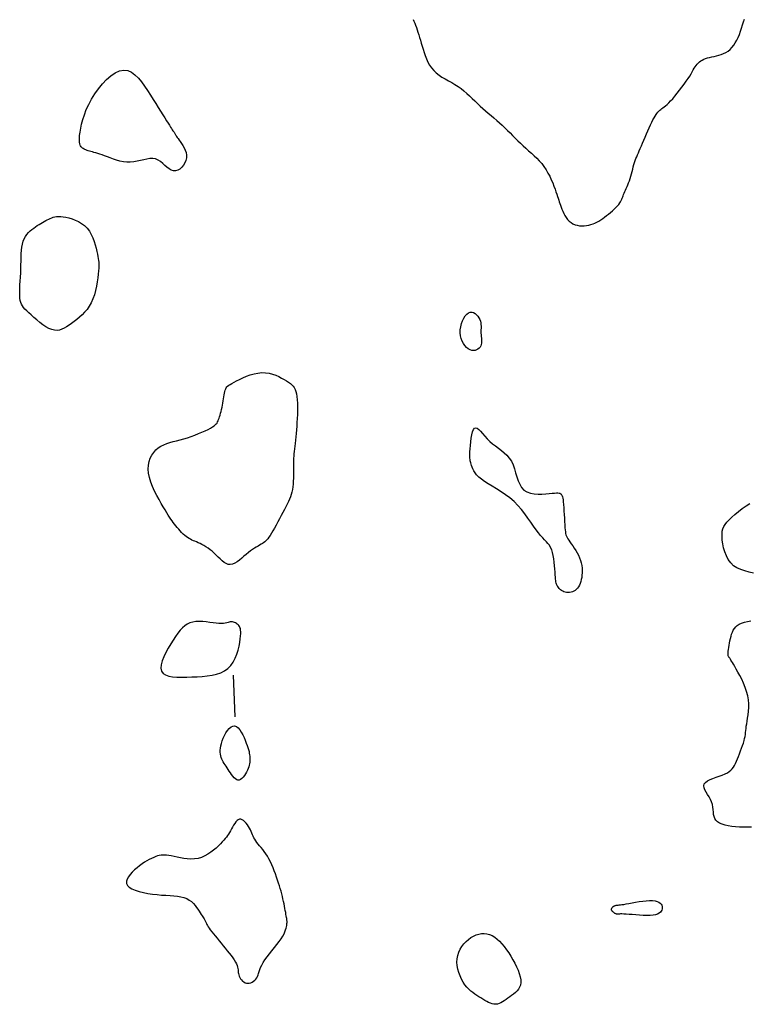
# Model space of a CAD drawing. Header units: millimetres. Extents: x 32690613 to 32693367, y 5343692 to 5344708.
# Tile 963 of 1009: x 32693165 to 32693183, y 5344616 to 5344639. Entities that reach past the tile are written whole.
import ezdxf

# ---------------------------------------------------------------- set-up
doc = ezdxf.new("R2010")
doc.units = ezdxf.units.MM
doc.header["$LTSCALE"] = 20
doc.layers.add('02-DGM_HL_491.00', color=62, linetype='Continuous')

msp = doc.modelspace()

# ---------------------------------------------------------------- linework, layer by layer
at = {"layer": '02-DGM_HL_491.00', "elevation": 491, "flags": 128}
for points in [[(32693174.626, 5344639.312), (32693174.646, 5344639.267), (32693174.666, 5344639.22), (32693174.687, 5344639.17), (32693174.707, 5344639.117), (32693174.726, 5344639.062), (32693174.746, 5344639.004), (32693174.765, 5344638.943), (32693174.785, 5344638.879), (32693174.805, 5344638.812), (32693174.825, 5344638.743), (32693174.847, 5344638.67), (32693174.869, 5344638.594), (32693174.893, 5344638.517), (32693174.92, 5344638.439), (32693174.95, 5344638.361), (32693174.984, 5344638.285), (32693175.024, 5344638.212), (32693175.071, 5344638.144), (32693175.124, 5344638.08), (32693175.185, 5344638.023), (32693175.252, 5344637.971), (32693175.324, 5344637.923), (32693175.4, 5344637.878), (32693175.478, 5344637.833), (32693175.557, 5344637.789), (32693175.635, 5344637.744), (32693175.711, 5344637.695), (32693175.783, 5344637.644), (32693175.853, 5344637.588), (32693175.92, 5344637.531), (32693175.985, 5344637.471), (32693176.049, 5344637.41), (32693176.112, 5344637.348), (32693176.176, 5344637.287), (32693176.24, 5344637.226), (32693176.306, 5344637.167), (32693176.372, 5344637.109), (32693176.44, 5344637.051), (32693176.507, 5344636.994), (32693176.575, 5344636.937), (32693176.642, 5344636.879), (32693176.708, 5344636.821), (32693176.774, 5344636.762), (32693176.838, 5344636.701), (32693176.901, 5344636.639), (32693176.964, 5344636.577), (32693177.026, 5344636.514), (32693177.089, 5344636.451), (32693177.151, 5344636.389), (32693177.214, 5344636.327), (32693177.279, 5344636.266), (32693177.344, 5344636.207), (32693177.41, 5344636.148), (32693177.476, 5344636.089), (32693177.541, 5344636.029), (32693177.605, 5344635.968), (32693177.666, 5344635.904), (32693177.725, 5344635.837), (32693177.78, 5344635.766), (32693177.83, 5344635.691), (32693177.876, 5344635.612), (32693177.918, 5344635.532), (32693177.956, 5344635.451), (32693177.99, 5344635.372), (32693178.02, 5344635.296), (32693178.046, 5344635.225), (32693178.069, 5344635.16), (32693178.089, 5344635.102), (32693178.106, 5344635.05), (32693178.121, 5344635.003), (32693178.135, 5344634.959), (32693178.148, 5344634.917), (32693178.161, 5344634.876), (32693178.176, 5344634.834), (32693178.192, 5344634.789), (32693178.211, 5344634.741), (32693178.232, 5344634.691), (32693178.257, 5344634.64), (32693178.285, 5344634.589), (32693178.316, 5344634.54), (32693178.35, 5344634.494), (32693178.389, 5344634.452), (32693178.432, 5344634.417), (32693178.479, 5344634.389), (32693178.53, 5344634.367), (32693178.583, 5344634.352), (32693178.638, 5344634.343), (32693178.694, 5344634.339), (32693178.75, 5344634.341), (32693178.806, 5344634.346), (32693178.86, 5344634.356), (32693178.911, 5344634.369), (32693178.961, 5344634.386), (32693179.009, 5344634.405), (32693179.055, 5344634.428), (32693179.102, 5344634.454), (32693179.148, 5344634.483), (32693179.194, 5344634.514), (32693179.24, 5344634.549), (32693179.288, 5344634.585), (32693179.336, 5344634.624), (32693179.383, 5344634.664), (32693179.429, 5344634.704), (32693179.472, 5344634.744), (32693179.512, 5344634.784), (32693179.548, 5344634.821), (32693179.579, 5344634.857), (32693179.604, 5344634.89), (32693179.624, 5344634.921), (32693179.64, 5344634.95), (32693179.654, 5344634.978), (32693179.665, 5344635.006), (32693179.676, 5344635.035), (32693179.686, 5344635.064), (32693179.698, 5344635.095), (32693179.712, 5344635.127), (32693179.727, 5344635.163), (32693179.744, 5344635.2), (32693179.762, 5344635.24), (32693179.78, 5344635.283), (32693179.799, 5344635.328), (32693179.817, 5344635.375), (32693179.836, 5344635.426), (32693179.853, 5344635.479), (32693179.869, 5344635.534), (32693179.885, 5344635.591), (32693179.901, 5344635.648), (32693179.917, 5344635.704), (32693179.932, 5344635.76), (32693179.947, 5344635.814), (32693179.963, 5344635.865), (32693179.979, 5344635.913), (32693179.996, 5344635.96), (32693180.014, 5344636.005), (32693180.033, 5344636.051), (32693180.053, 5344636.099), (32693180.076, 5344636.149), (32693180.1, 5344636.204), (32693180.126, 5344636.265), (32693180.155, 5344636.331), (32693180.186, 5344636.403), (32693180.218, 5344636.478), (32693180.251, 5344636.554), (32693180.284, 5344636.63), (32693180.316, 5344636.703), (32693180.348, 5344636.772), (32693180.377, 5344636.835), (32693180.405, 5344636.891), (32693180.431, 5344636.939), (32693180.455, 5344636.981), (32693180.479, 5344637.018), (32693180.501, 5344637.049), (32693180.524, 5344637.077), (32693180.546, 5344637.101), (32693180.569, 5344637.123), (32693180.593, 5344637.142), (32693180.618, 5344637.162), (32693180.645, 5344637.182), (32693180.675, 5344637.204), (32693180.707, 5344637.231), (32693180.744, 5344637.262), (32693180.784, 5344637.301), (32693180.83, 5344637.347), (32693180.88, 5344637.402), (32693180.934, 5344637.465), (32693180.99, 5344637.533), (32693181.047, 5344637.605), (32693181.103, 5344637.678), (32693181.157, 5344637.751), (32693181.207, 5344637.822), (32693181.252, 5344637.888), (32693181.29, 5344637.948), (32693181.323, 5344638.002), (32693181.351, 5344638.051), (32693181.376, 5344638.095), (32693181.399, 5344638.134), (32693181.421, 5344638.17), (32693181.444, 5344638.203), (32693181.468, 5344638.233), (32693181.494, 5344638.261), (32693181.524, 5344638.286), (32693181.556, 5344638.31), (32693181.592, 5344638.331), (32693181.631, 5344638.351), (32693181.673, 5344638.368), (32693181.718, 5344638.384), (32693181.767, 5344638.398), (32693181.82, 5344638.41), (32693181.875, 5344638.422), (32693181.933, 5344638.435), (32693181.991, 5344638.449), (32693182.049, 5344638.466), (32693182.106, 5344638.488), (32693182.161, 5344638.514), (32693182.213, 5344638.547), (32693182.262, 5344638.588), (32693182.308, 5344638.635), (32693182.349, 5344638.689), (32693182.388, 5344638.748), (32693182.424, 5344638.812), (32693182.457, 5344638.88), (32693182.487, 5344638.952), (32693182.515, 5344639.026), (32693182.541, 5344639.103), (32693182.565, 5344639.178), (32693182.588, 5344639.25), (32693182.61, 5344639.315)], [(32693182.827, 5344625.973), (32693182.721, 5344626.001), (32693182.617, 5344626.029), (32693182.519, 5344626.061), (32693182.428, 5344626.101), (32693182.346, 5344626.153), (32693182.277, 5344626.22), (32693182.22, 5344626.3), (32693182.173, 5344626.389), (32693182.135, 5344626.484), (32693182.107, 5344626.581), (32693182.088, 5344626.677), (32693182.075, 5344626.768), (32693182.069, 5344626.851), (32693182.069, 5344626.924), (32693182.075, 5344626.988), (32693182.089, 5344627.045), (32693182.111, 5344627.098), (32693182.143, 5344627.149), (32693182.184, 5344627.202), (32693182.237, 5344627.257), (32693182.301, 5344627.319), (32693182.377, 5344627.388), (32693182.463, 5344627.46), (32693182.554, 5344627.532), (32693182.648, 5344627.598), (32693182.741, 5344627.655)], [(32693182.782, 5344619.853), (32693182.684, 5344619.851), (32693182.585, 5344619.852), (32693182.487, 5344619.854), (32693182.393, 5344619.86), (32693182.303, 5344619.87), (32693182.218, 5344619.884), (32693182.14, 5344619.902), (32693182.07, 5344619.924), (32693182.009, 5344619.951), (32693181.958, 5344619.983), (32693181.919, 5344620.021), (32693181.892, 5344620.064), (32693181.875, 5344620.112), (32693181.865, 5344620.164), (32693181.859, 5344620.22), (32693181.854, 5344620.278), (32693181.848, 5344620.338), (32693181.837, 5344620.4), (32693181.818, 5344620.462), (32693181.79, 5344620.523), (32693181.756, 5344620.583), (32693181.72, 5344620.642), (32693181.684, 5344620.699), (32693181.655, 5344620.753), (32693181.635, 5344620.805), (32693181.628, 5344620.852), (32693181.638, 5344620.895), (32693181.669, 5344620.934), (32693181.717, 5344620.969), (32693181.779, 5344621), (32693181.849, 5344621.03), (32693181.925, 5344621.057), (32693182.001, 5344621.083), (32693182.075, 5344621.11), (32693182.141, 5344621.137), (32693182.197, 5344621.165), (32693182.244, 5344621.195), (32693182.283, 5344621.227), (32693182.315, 5344621.263), (32693182.342, 5344621.301), (32693182.367, 5344621.344), (32693182.39, 5344621.391), (32693182.413, 5344621.443), (32693182.438, 5344621.5), (32693182.464, 5344621.561), (32693182.49, 5344621.625), (32693182.515, 5344621.69), (32693182.54, 5344621.755), (32693182.563, 5344621.82), (32693182.583, 5344621.881), (32693182.6, 5344621.939), (32693182.613, 5344621.991), (32693182.622, 5344622.041), (32693182.63, 5344622.087), (32693182.636, 5344622.134), (32693182.641, 5344622.181), (32693182.647, 5344622.231), (32693182.653, 5344622.285), (32693182.662, 5344622.344), (32693182.672, 5344622.411), (32693182.684, 5344622.484), (32693182.696, 5344622.563), (32693182.705, 5344622.647), (32693182.71, 5344622.735), (32693182.71, 5344622.828), (32693182.703, 5344622.924), (32693182.687, 5344623.022), (32693182.661, 5344623.122), (32693182.627, 5344623.222), (32693182.587, 5344623.321), (32693182.543, 5344623.416), (32693182.497, 5344623.506), (32693182.452, 5344623.59), (32693182.41, 5344623.664), (32693182.373, 5344623.728), (32693182.342, 5344623.781), (32693182.317, 5344623.823), (32693182.298, 5344623.856), (32693182.283, 5344623.881), (32693182.272, 5344623.899), (32693182.263, 5344623.913), (32693182.255, 5344623.923), (32693182.249, 5344623.931), (32693182.242, 5344623.939), (32693182.236, 5344623.946), (32693182.229, 5344623.956), (32693182.224, 5344623.967), (32693182.22, 5344623.982), (32693182.217, 5344624.001), (32693182.215, 5344624.025), (32693182.215, 5344624.056), (32693182.218, 5344624.093), (32693182.222, 5344624.137), (32693182.229, 5344624.185), (32693182.237, 5344624.237), (32693182.247, 5344624.291), (32693182.258, 5344624.346), (32693182.271, 5344624.401), (32693182.285, 5344624.455), (32693182.3, 5344624.506), (32693182.318, 5344624.555), (32693182.339, 5344624.6), (32693182.365, 5344624.642), (32693182.397, 5344624.681), (32693182.436, 5344624.715), (32693182.483, 5344624.745), (32693182.539, 5344624.771), (32693182.606, 5344624.792), (32693182.681, 5344624.809), (32693182.763, 5344624.823)], [(32693170.34, 5344622.515), (32693170.301, 5344623.514)]]:
    msp.add_lwpolyline(points, dxfattribs=at)
for points in [[(32693169.171, 5344635.98), (32693169.158, 5344635.917), (32693169.134, 5344635.856), (32693169.1, 5344635.799), (32693169.058, 5344635.749), (32693169.011, 5344635.708), (32693168.96, 5344635.678), (32693168.907, 5344635.662), (32693168.854, 5344635.661), (32693168.802, 5344635.678), (32693168.752, 5344635.709), (32693168.701, 5344635.75), (32693168.651, 5344635.796), (32693168.598, 5344635.843), (32693168.544, 5344635.888), (32693168.487, 5344635.925), (32693168.426, 5344635.951), (32693168.36, 5344635.962), (32693168.291, 5344635.96), (32693168.217, 5344635.949), (32693168.141, 5344635.932), (32693168.063, 5344635.913), (32693167.982, 5344635.894), (32693167.9, 5344635.879), (32693167.817, 5344635.871), (32693167.734, 5344635.873), (32693167.651, 5344635.883), (32693167.569, 5344635.9), (32693167.488, 5344635.923), (32693167.411, 5344635.948), (32693167.336, 5344635.975), (32693167.265, 5344636.003), (32693167.199, 5344636.028), (32693167.139, 5344636.05), (32693167.083, 5344636.068), (32693167.032, 5344636.084), (32693166.985, 5344636.097), (32693166.942, 5344636.109), (32693166.903, 5344636.12), (32693166.867, 5344636.129), (32693166.834, 5344636.139), (32693166.803, 5344636.148), (32693166.775, 5344636.157), (32693166.75, 5344636.167), (32693166.726, 5344636.178), (32693166.705, 5344636.189), (32693166.685, 5344636.201), (32693166.666, 5344636.214), (32693166.649, 5344636.229), (32693166.634, 5344636.245), (32693166.62, 5344636.263), (32693166.608, 5344636.286), (32693166.599, 5344636.315), (32693166.593, 5344636.351), (32693166.59, 5344636.396), (32693166.591, 5344636.452), (32693166.596, 5344636.518), (32693166.606, 5344636.598), (32693166.622, 5344636.689), (32693166.644, 5344636.791), (32693166.674, 5344636.9), (32693166.711, 5344637.017), (32693166.758, 5344637.138), (32693166.815, 5344637.264), (32693166.882, 5344637.391), (32693166.961, 5344637.519), (32693167.049, 5344637.643), (32693167.145, 5344637.759), (32693167.246, 5344637.864), (32693167.35, 5344637.954), (32693167.455, 5344638.024), (32693167.558, 5344638.07), (32693167.659, 5344638.089), (32693167.754, 5344638.078), (32693167.845, 5344638.039), (32693167.93, 5344637.979), (32693168.012, 5344637.899), (32693168.089, 5344637.806), (32693168.163, 5344637.704), (32693168.234, 5344637.597), (32693168.302, 5344637.489), (32693168.367, 5344637.384), (32693168.43, 5344637.283), (32693168.49, 5344637.188), (32693168.546, 5344637.099), (32693168.598, 5344637.016), (32693168.645, 5344636.94), (32693168.688, 5344636.872), (32693168.726, 5344636.813), (32693168.759, 5344636.762), (32693168.786, 5344636.72), (32693168.81, 5344636.685), (32693168.829, 5344636.655), (32693168.845, 5344636.631), (32693168.859, 5344636.611), (32693168.871, 5344636.593), (32693168.881, 5344636.577), (32693168.89, 5344636.562), (32693168.899, 5344636.547), (32693168.909, 5344636.531), (32693168.92, 5344636.513), (32693168.933, 5344636.492), (32693168.949, 5344636.468), (32693168.968, 5344636.44), (32693168.992, 5344636.406), (32693169.021, 5344636.367), (32693169.052, 5344636.322), (32693169.084, 5344636.273), (32693169.115, 5344636.219), (32693169.141, 5344636.163), (32693169.16, 5344636.103), (32693169.171, 5344636.042)], [(32693165.157, 5344632.598), (32693165.154, 5344632.665), (32693165.153, 5344632.742), (32693165.156, 5344632.826), (32693165.16, 5344632.915), (32693165.166, 5344633.01), (32693165.171, 5344633.106), (32693165.177, 5344633.204), (32693165.181, 5344633.302), (32693165.184, 5344633.398), (32693165.186, 5344633.491), (32693165.189, 5344633.582), (32693165.192, 5344633.668), (32693165.198, 5344633.751), (32693165.207, 5344633.829), (32693165.22, 5344633.901), (32693165.239, 5344633.967), (32693165.263, 5344634.028), (32693165.293, 5344634.082), (32693165.327, 5344634.131), (32693165.365, 5344634.175), (32693165.405, 5344634.216), (32693165.448, 5344634.252), (32693165.491, 5344634.286), (32693165.535, 5344634.317), (32693165.578, 5344634.346), (32693165.62, 5344634.373), (32693165.662, 5344634.398), (32693165.703, 5344634.422), (32693165.742, 5344634.444), (32693165.781, 5344634.465), (32693165.819, 5344634.484), (32693165.855, 5344634.502), (32693165.891, 5344634.518), (32693165.926, 5344634.533), (32693165.962, 5344634.545), (32693166.001, 5344634.554), (32693166.043, 5344634.561), (32693166.089, 5344634.564), (32693166.141, 5344634.563), (32693166.2, 5344634.557), (32693166.267, 5344634.546), (32693166.339, 5344634.53), (32693166.415, 5344634.508), (32693166.493, 5344634.479), (32693166.57, 5344634.443), (32693166.645, 5344634.399), (32693166.714, 5344634.346), (32693166.777, 5344634.284), (32693166.831, 5344634.212), (32693166.877, 5344634.134), (32693166.915, 5344634.05), (32693166.947, 5344633.965), (32693166.973, 5344633.88), (32693166.995, 5344633.799), (32693167.012, 5344633.723), (32693167.026, 5344633.656), (32693167.038, 5344633.599), (32693167.047, 5344633.55), (32693167.054, 5344633.506), (32693167.059, 5344633.464), (32693167.061, 5344633.42), (32693167.061, 5344633.373), (32693167.059, 5344633.318), (32693167.054, 5344633.252), (32693167.046, 5344633.174), (32693167.036, 5344633.085), (32693167.022, 5344632.989), (32693167.003, 5344632.887), (32693166.98, 5344632.784), (32693166.952, 5344632.68), (32693166.917, 5344632.581), (32693166.876, 5344632.487), (32693166.828, 5344632.402), (32693166.775, 5344632.326), (32693166.716, 5344632.257), (32693166.655, 5344632.194), (32693166.591, 5344632.137), (32693166.527, 5344632.084), (32693166.463, 5344632.036), (32693166.401, 5344631.991), (32693166.341, 5344631.948), (32693166.284, 5344631.909), (32693166.228, 5344631.875), (32693166.171, 5344631.848), (32693166.114, 5344631.83), (32693166.056, 5344631.821), (32693165.994, 5344631.823), (32693165.929, 5344631.839), (32693165.859, 5344631.868), (32693165.786, 5344631.909), (32693165.712, 5344631.958), (32693165.638, 5344632.014), (32693165.565, 5344632.074), (32693165.496, 5344632.134), (32693165.431, 5344632.192), (32693165.373, 5344632.245), (32693165.323, 5344632.292), (32693165.281, 5344632.333), (32693165.245, 5344632.372), (32693165.217, 5344632.409), (32693165.194, 5344632.449), (32693165.177, 5344632.492), (32693165.165, 5344632.541)], [(32693176.235, 5344632.086), (32693176.249, 5344632.045), (32693176.258, 5344632.003), (32693176.263, 5344631.962), (32693176.264, 5344631.92), (32693176.264, 5344631.878), (32693176.263, 5344631.837), (32693176.262, 5344631.795), (32693176.262, 5344631.753), (32693176.265, 5344631.712), (32693176.269, 5344631.671), (32693176.273, 5344631.63), (32693176.277, 5344631.591), (32693176.279, 5344631.552), (32693176.277, 5344631.515), (32693176.271, 5344631.48), (32693176.26, 5344631.447), (32693176.243, 5344631.417), (32693176.219, 5344631.39), (32693176.191, 5344631.367), (32693176.158, 5344631.35), (32693176.122, 5344631.339), (32693176.083, 5344631.335), (32693176.042, 5344631.34), (32693176, 5344631.354), (32693175.957, 5344631.378), (32693175.916, 5344631.412), (32693175.877, 5344631.454), (32693175.841, 5344631.504), (32693175.81, 5344631.561), (32693175.786, 5344631.623), (32693175.769, 5344631.69), (32693175.761, 5344631.761), (32693175.763, 5344631.835), (32693175.775, 5344631.91), (32693175.794, 5344631.983), (32693175.82, 5344632.052), (32693175.851, 5344632.115), (32693175.886, 5344632.169), (32693175.925, 5344632.212), (32693175.965, 5344632.242), (32693176.006, 5344632.257), (32693176.047, 5344632.258), (32693176.086, 5344632.248), (32693176.124, 5344632.227), (32693176.158, 5344632.199), (32693176.189, 5344632.165), (32693176.215, 5344632.126)], [(32693170.105, 5344630.384), (32693170.115, 5344630.413), (32693170.127, 5344630.438), (32693170.142, 5344630.46), (32693170.162, 5344630.48), (32693170.188, 5344630.5), (32693170.221, 5344630.521), (32693170.263, 5344630.545), (32693170.315, 5344630.573), (32693170.377, 5344630.606), (32693170.449, 5344630.642), (32693170.529, 5344630.679), (32693170.615, 5344630.715), (32693170.705, 5344630.747), (32693170.797, 5344630.774), (32693170.89, 5344630.794), (32693170.983, 5344630.803), (32693171.072, 5344630.801), (32693171.159, 5344630.788), (32693171.241, 5344630.767), (32693171.319, 5344630.74), (32693171.393, 5344630.708), (32693171.461, 5344630.674), (32693171.523, 5344630.638), (32693171.58, 5344630.604), (32693171.629, 5344630.572), (32693171.672, 5344630.542), (32693171.709, 5344630.511), (32693171.741, 5344630.478), (32693171.767, 5344630.442), (32693171.789, 5344630.4), (32693171.807, 5344630.352), (32693171.821, 5344630.294), (32693171.831, 5344630.227), (32693171.838, 5344630.152), (32693171.843, 5344630.069), (32693171.844, 5344629.981), (32693171.844, 5344629.889), (32693171.841, 5344629.794), (32693171.837, 5344629.699), (32693171.832, 5344629.605), (32693171.825, 5344629.513), (32693171.817, 5344629.423), (32693171.809, 5344629.337), (32693171.801, 5344629.254), (32693171.792, 5344629.175), (32693171.784, 5344629.1), (32693171.776, 5344629.03), (32693171.769, 5344628.965), (32693171.763, 5344628.904), (32693171.758, 5344628.848), (32693171.753, 5344628.794), (32693171.75, 5344628.742), (32693171.747, 5344628.69), (32693171.745, 5344628.638), (32693171.745, 5344628.583), (32693171.744, 5344628.525), (32693171.745, 5344628.462), (32693171.745, 5344628.396), (32693171.746, 5344628.328), (32693171.745, 5344628.258), (32693171.743, 5344628.187), (32693171.739, 5344628.118), (32693171.733, 5344628.05), (32693171.724, 5344627.985), (32693171.711, 5344627.924), (32693171.695, 5344627.866), (32693171.675, 5344627.809), (32693171.652, 5344627.753), (32693171.626, 5344627.696), (32693171.597, 5344627.636), (32693171.565, 5344627.574), (32693171.529, 5344627.508), (32693171.491, 5344627.436), (32693171.451, 5344627.361), (32693171.41, 5344627.283), (32693171.368, 5344627.206), (32693171.327, 5344627.131), (32693171.287, 5344627.059), (32693171.249, 5344626.993), (32693171.214, 5344626.933), (32693171.183, 5344626.883), (32693171.155, 5344626.84), (32693171.129, 5344626.804), (32693171.105, 5344626.774), (32693171.08, 5344626.749), (32693171.055, 5344626.726), (32693171.029, 5344626.706), (32693171, 5344626.687), (32693170.967, 5344626.668), (32693170.932, 5344626.647), (32693170.894, 5344626.626), (32693170.852, 5344626.602), (32693170.809, 5344626.575), (32693170.762, 5344626.545), (32693170.713, 5344626.511), (32693170.662, 5344626.471), (32693170.61, 5344626.426), (32693170.555, 5344626.379), (32693170.5, 5344626.331), (32693170.444, 5344626.285), (32693170.388, 5344626.245), (32693170.332, 5344626.212), (32693170.278, 5344626.189), (32693170.225, 5344626.18), (32693170.174, 5344626.185), (32693170.124, 5344626.204), (32693170.076, 5344626.234), (32693170.029, 5344626.271), (32693169.982, 5344626.315), (32693169.935, 5344626.362), (32693169.887, 5344626.41), (32693169.839, 5344626.457), (32693169.79, 5344626.5), (32693169.74, 5344626.539), (32693169.69, 5344626.575), (32693169.64, 5344626.607), (32693169.591, 5344626.636), (32693169.544, 5344626.662), (32693169.498, 5344626.685), (32693169.454, 5344626.706), (32693169.413, 5344626.724), (32693169.374, 5344626.74), (32693169.337, 5344626.756), (32693169.301, 5344626.772), (32693169.266, 5344626.789), (32693169.232, 5344626.807), (32693169.197, 5344626.829), (32693169.162, 5344626.854), (32693169.127, 5344626.883), (32693169.091, 5344626.916), (32693169.054, 5344626.951), (32693169.018, 5344626.99), (32693168.983, 5344627.03), (32693168.948, 5344627.071), (32693168.914, 5344627.112), (32693168.882, 5344627.153), (32693168.852, 5344627.193), (32693168.823, 5344627.234), (32693168.794, 5344627.276), (32693168.763, 5344627.322), (32693168.731, 5344627.373), (32693168.696, 5344627.43), (32693168.656, 5344627.495), (32693168.612, 5344627.569), (32693168.562, 5344627.653), (32693168.509, 5344627.746), (32693168.455, 5344627.846), (32693168.403, 5344627.951), (32693168.354, 5344628.058), (32693168.312, 5344628.167), (32693168.279, 5344628.274), (32693168.258, 5344628.379), (32693168.25, 5344628.478), (32693168.255, 5344628.572), (32693168.271, 5344628.66), (32693168.299, 5344628.742), (32693168.336, 5344628.816), (32693168.381, 5344628.883), (32693168.433, 5344628.942), (32693168.491, 5344628.992), (32693168.554, 5344629.033), (32693168.622, 5344629.067), (32693168.694, 5344629.095), (32693168.769, 5344629.119), (32693168.848, 5344629.141), (32693168.931, 5344629.162), (32693169.016, 5344629.183), (32693169.104, 5344629.207), (32693169.195, 5344629.235), (32693169.285, 5344629.266), (32693169.375, 5344629.299), (32693169.462, 5344629.334), (32693169.544, 5344629.369), (32693169.62, 5344629.403), (32693169.689, 5344629.436), (32693169.748, 5344629.467), (32693169.796, 5344629.494), (32693169.834, 5344629.52), (32693169.865, 5344629.543), (32693169.888, 5344629.567), (32693169.906, 5344629.59), (32693169.921, 5344629.615), (32693169.933, 5344629.642), (32693169.944, 5344629.672), (32693169.956, 5344629.705), (32693169.968, 5344629.742), (32693169.98, 5344629.783), (32693169.992, 5344629.826), (32693170.004, 5344629.871), (32693170.016, 5344629.919), (32693170.027, 5344629.968), (32693170.038, 5344630.019), (32693170.047, 5344630.07), (32693170.056, 5344630.121), (32693170.064, 5344630.172), (32693170.072, 5344630.221), (32693170.08, 5344630.267), (32693170.088, 5344630.31), (32693170.096, 5344630.35)], [(32693178.1, 5344625.67), (32693178.09, 5344625.69), (32693178.081, 5344625.711), (32693178.074, 5344625.734), (32693178.068, 5344625.761), (32693178.063, 5344625.793), (32693178.058, 5344625.832), (32693178.054, 5344625.878), (32693178.05, 5344625.934), (32693178.046, 5344626), (32693178.042, 5344626.074), (32693178.036, 5344626.153), (32693178.028, 5344626.235), (32693178.018, 5344626.317), (32693178.005, 5344626.397), (32693177.988, 5344626.472), (32693177.967, 5344626.538), (32693177.941, 5344626.595), (32693177.911, 5344626.644), (32693177.877, 5344626.688), (32693177.838, 5344626.731), (32693177.795, 5344626.775), (32693177.749, 5344626.823), (32693177.699, 5344626.878), (32693177.645, 5344626.942), (32693177.589, 5344627.019), (32693177.529, 5344627.106), (32693177.464, 5344627.201), (32693177.395, 5344627.301), (32693177.321, 5344627.403), (32693177.24, 5344627.505), (32693177.154, 5344627.604), (32693177.06, 5344627.698), (32693176.959, 5344627.784), (32693176.854, 5344627.863), (32693176.746, 5344627.936), (32693176.64, 5344628.003), (32693176.536, 5344628.066), (32693176.439, 5344628.125), (32693176.35, 5344628.181), (32693176.273, 5344628.236), (32693176.21, 5344628.289), (32693176.159, 5344628.342), (32693176.119, 5344628.392), (32693176.088, 5344628.44), (32693176.065, 5344628.485), (32693176.048, 5344628.527), (32693176.036, 5344628.564), (32693176.026, 5344628.598), (32693176.017, 5344628.627), (32693176.01, 5344628.653), (32693176.004, 5344628.679), (32693176, 5344628.708), (32693175.996, 5344628.741), (32693175.995, 5344628.781), (32693175.995, 5344628.831), (32693175.997, 5344628.892), (32693176.001, 5344628.967), (32693176.008, 5344629.051), (32693176.016, 5344629.139), (32693176.028, 5344629.226), (32693176.043, 5344629.308), (32693176.061, 5344629.379), (32693176.082, 5344629.434), (32693176.108, 5344629.468), (32693176.138, 5344629.477), (32693176.172, 5344629.465), (32693176.211, 5344629.435), (32693176.255, 5344629.39), (32693176.302, 5344629.335), (32693176.355, 5344629.274), (32693176.413, 5344629.211), (32693176.475, 5344629.148), (32693176.542, 5344629.091), (32693176.612, 5344629.037), (32693176.684, 5344628.984), (32693176.755, 5344628.93), (32693176.823, 5344628.874), (32693176.887, 5344628.813), (32693176.945, 5344628.745), (32693176.994, 5344628.668), (32693177.035, 5344628.582), (32693177.068, 5344628.488), (32693177.098, 5344628.391), (32693177.127, 5344628.294), (32693177.159, 5344628.2), (32693177.196, 5344628.113), (32693177.242, 5344628.038), (32693177.299, 5344627.976), (32693177.371, 5344627.932), (32693177.453, 5344627.902), (32693177.544, 5344627.886), (32693177.638, 5344627.879), (32693177.732, 5344627.88), (32693177.822, 5344627.886), (32693177.906, 5344627.893), (32693177.978, 5344627.9), (32693178.037, 5344627.904), (32693178.082, 5344627.906), (32693178.117, 5344627.905), (32693178.143, 5344627.902), (32693178.161, 5344627.898), (32693178.174, 5344627.892), (32693178.183, 5344627.886), (32693178.191, 5344627.879), (32693178.198, 5344627.872), (32693178.205, 5344627.864), (32693178.212, 5344627.852), (32693178.22, 5344627.836), (32693178.226, 5344627.813), (32693178.233, 5344627.782), (32693178.24, 5344627.741), (32693178.246, 5344627.688), (32693178.252, 5344627.624), (32693178.257, 5344627.549), (32693178.262, 5344627.468), (32693178.267, 5344627.383), (32693178.272, 5344627.297), (32693178.276, 5344627.214), (32693178.281, 5344627.137), (32693178.285, 5344627.069), (32693178.29, 5344627.013), (32693178.295, 5344626.966), (32693178.301, 5344626.927), (32693178.31, 5344626.893), (32693178.321, 5344626.863), (32693178.336, 5344626.833), (32693178.354, 5344626.802), (32693178.378, 5344626.767), (32693178.406, 5344626.727), (32693178.438, 5344626.682), (32693178.473, 5344626.632), (32693178.509, 5344626.579), (32693178.545, 5344626.522), (32693178.579, 5344626.464), (32693178.611, 5344626.403), (32693178.638, 5344626.342), (32693178.66, 5344626.28), (32693178.677, 5344626.219), (32693178.689, 5344626.158), (32693178.696, 5344626.097), (32693178.699, 5344626.038), (32693178.699, 5344625.981), (32693178.695, 5344625.925), (32693178.688, 5344625.871), (32693178.678, 5344625.82), (32693178.666, 5344625.772), (32693178.651, 5344625.727), (32693178.633, 5344625.685), (32693178.612, 5344625.647), (32693178.589, 5344625.613), (32693178.562, 5344625.584), (32693178.533, 5344625.559), (32693178.502, 5344625.54), (32693178.468, 5344625.525), (32693178.433, 5344625.515), (32693178.397, 5344625.509), (32693178.361, 5344625.508), (32693178.326, 5344625.51), (32693178.292, 5344625.516), (32693178.261, 5344625.525), (32693178.232, 5344625.537), (32693178.206, 5344625.552), (32693178.182, 5344625.569), (32693178.161, 5344625.588), (32693178.143, 5344625.607), (32693178.127, 5344625.628), (32693178.112, 5344625.649)], [(32693169.302, 5344623.475), (32693169.427, 5344623.48), (32693169.55, 5344623.488), (32693169.67, 5344623.498), (32693169.785, 5344623.515), (32693169.895, 5344623.539), (32693169.996, 5344623.573), (32693170.088, 5344623.618), (32693170.17, 5344623.676), (32693170.24, 5344623.748), (32693170.298, 5344623.833), (32693170.346, 5344623.925), (32693170.385, 5344624.022), (32693170.415, 5344624.12), (32693170.439, 5344624.217), (32693170.456, 5344624.307), (32693170.467, 5344624.388), (32693170.475, 5344624.457), (32693170.478, 5344624.516), (32693170.478, 5344624.564), (32693170.475, 5344624.604), (32693170.468, 5344624.637), (32693170.458, 5344624.664), (32693170.445, 5344624.688), (32693170.43, 5344624.709), (32693170.412, 5344624.729), (32693170.393, 5344624.747), (32693170.372, 5344624.763), (32693170.349, 5344624.777), (32693170.325, 5344624.788), (32693170.301, 5344624.796), (32693170.276, 5344624.801), (32693170.251, 5344624.802), (32693170.226, 5344624.799), (32693170.2, 5344624.793), (32693170.171, 5344624.786), (32693170.139, 5344624.778), (32693170.103, 5344624.77), (32693170.06, 5344624.764), (32693170.011, 5344624.761), (32693169.952, 5344624.762), (32693169.885, 5344624.768), (32693169.811, 5344624.777), (32693169.731, 5344624.788), (32693169.647, 5344624.798), (32693169.562, 5344624.806), (32693169.479, 5344624.809), (32693169.398, 5344624.807), (32693169.321, 5344624.796), (32693169.252, 5344624.776), (32693169.188, 5344624.745), (32693169.128, 5344624.705), (32693169.072, 5344624.656), (32693169.017, 5344624.597), (32693168.963, 5344624.528), (32693168.908, 5344624.45), (32693168.851, 5344624.363), (32693168.79, 5344624.267), (32693168.73, 5344624.166), (32693168.674, 5344624.062), (32693168.624, 5344623.958), (32693168.585, 5344623.858), (32693168.56, 5344623.765), (32693168.553, 5344623.683), (32693168.567, 5344623.613), (32693168.605, 5344623.56), (32693168.664, 5344623.521), (32693168.742, 5344623.494), (32693168.836, 5344623.478), (32693168.941, 5344623.47), (32693169.056, 5344623.468), (32693169.178, 5344623.471)], [(32693170.411, 5344620.988), (32693170.379, 5344620.996), (32693170.348, 5344621.016), (32693170.317, 5344621.045), (32693170.288, 5344621.08), (32693170.258, 5344621.12), (32693170.23, 5344621.163), (32693170.202, 5344621.206), (32693170.175, 5344621.248), (32693170.149, 5344621.287), (32693170.124, 5344621.324), (32693170.1, 5344621.358), (32693170.078, 5344621.392), (32693170.057, 5344621.425), (32693170.039, 5344621.459), (32693170.022, 5344621.494), (32693170.008, 5344621.531), (32693169.997, 5344621.571), (32693169.989, 5344621.614), (32693169.984, 5344621.659), (32693169.984, 5344621.708), (32693169.987, 5344621.76), (32693169.996, 5344621.816), (32693170.01, 5344621.874), (32693170.029, 5344621.936), (32693170.055, 5344622), (32693170.086, 5344622.065), (32693170.121, 5344622.128), (32693170.159, 5344622.184), (32693170.2, 5344622.233), (32693170.243, 5344622.269), (32693170.287, 5344622.291), (32693170.33, 5344622.295), (32693170.373, 5344622.28), (32693170.414, 5344622.248), (32693170.453, 5344622.202), (32693170.491, 5344622.145), (32693170.525, 5344622.081), (32693170.557, 5344622.014), (32693170.586, 5344621.947), (32693170.611, 5344621.882), (32693170.633, 5344621.824), (32693170.65, 5344621.771), (32693170.665, 5344621.723), (32693170.676, 5344621.679), (32693170.684, 5344621.639), (32693170.691, 5344621.601), (32693170.695, 5344621.564), (32693170.697, 5344621.528), (32693170.697, 5344621.492), (32693170.696, 5344621.456), (32693170.693, 5344621.42), (32693170.687, 5344621.383), (32693170.679, 5344621.345), (32693170.669, 5344621.306), (32693170.655, 5344621.266), (32693170.637, 5344621.224), (32693170.616, 5344621.181), (32693170.592, 5344621.138), (32693170.565, 5344621.098), (32693170.537, 5344621.061), (32693170.506, 5344621.029), (32693170.475, 5344621.005), (32693170.443, 5344620.991)], [(32693170.692, 5344619.828), (32693170.667, 5344619.869), (32693170.64, 5344619.91), (32693170.61, 5344619.949), (32693170.579, 5344619.983), (32693170.546, 5344620.012), (32693170.513, 5344620.033), (32693170.48, 5344620.045), (32693170.447, 5344620.046), (32693170.417, 5344620.035), (32693170.387, 5344620.013), (32693170.359, 5344619.982), (32693170.332, 5344619.945), (32693170.306, 5344619.902), (32693170.281, 5344619.857), (32693170.256, 5344619.812), (32693170.233, 5344619.768), (32693170.21, 5344619.727), (32693170.186, 5344619.688), (32693170.161, 5344619.651), (32693170.135, 5344619.615), (32693170.105, 5344619.578), (32693170.071, 5344619.539), (32693170.033, 5344619.498), (32693169.989, 5344619.453), (32693169.939, 5344619.404), (32693169.884, 5344619.352), (32693169.822, 5344619.3), (32693169.756, 5344619.25), (32693169.684, 5344619.202), (32693169.609, 5344619.161), (32693169.53, 5344619.127), (32693169.448, 5344619.103), (32693169.363, 5344619.089), (32693169.277, 5344619.085), (32693169.19, 5344619.09), (32693169.105, 5344619.1), (32693169.023, 5344619.114), (32693168.944, 5344619.13), (32693168.87, 5344619.146), (32693168.804, 5344619.161), (32693168.744, 5344619.172), (32693168.691, 5344619.18), (32693168.644, 5344619.184), (32693168.599, 5344619.184), (32693168.557, 5344619.18), (32693168.516, 5344619.173), (32693168.473, 5344619.162), (32693168.429, 5344619.146), (32693168.381, 5344619.127), (32693168.33, 5344619.103), (32693168.275, 5344619.076), (32693168.219, 5344619.044), (32693168.161, 5344619.009), (32693168.102, 5344618.969), (32693168.041, 5344618.926), (32693167.981, 5344618.878), (32693167.921, 5344618.827), (32693167.864, 5344618.774), (32693167.812, 5344618.718), (32693167.77, 5344618.662), (32693167.74, 5344618.606), (32693167.724, 5344618.552), (32693167.725, 5344618.5), (32693167.747, 5344618.452), (32693167.791, 5344618.409), (32693167.855, 5344618.371), (32693167.936, 5344618.337), (32693168.029, 5344618.307), (32693168.132, 5344618.282), (32693168.241, 5344618.261), (32693168.353, 5344618.243), (32693168.465, 5344618.23), (32693168.572, 5344618.22), (32693168.676, 5344618.213), (32693168.774, 5344618.206), (32693168.867, 5344618.199), (32693168.954, 5344618.189), (32693169.036, 5344618.176), (32693169.11, 5344618.158), (32693169.177, 5344618.133), (32693169.237, 5344618.1), (32693169.291, 5344618.061), (32693169.337, 5344618.018), (32693169.379, 5344617.971), (32693169.415, 5344617.923), (32693169.447, 5344617.876), (32693169.476, 5344617.83), (32693169.501, 5344617.789), (32693169.524, 5344617.752), (32693169.545, 5344617.721), (32693169.563, 5344617.694), (32693169.579, 5344617.67), (32693169.594, 5344617.65), (32693169.606, 5344617.631), (32693169.616, 5344617.615), (32693169.624, 5344617.599), (32693169.631, 5344617.584), (32693169.637, 5344617.568), (32693169.644, 5344617.551), (32693169.651, 5344617.532), (32693169.661, 5344617.511), (32693169.674, 5344617.486), (32693169.692, 5344617.456), (32693169.715, 5344617.422), (32693169.744, 5344617.382), (32693169.778, 5344617.337), (32693169.817, 5344617.287), (32693169.86, 5344617.234), (32693169.906, 5344617.178), (32693169.954, 5344617.12), (32693170.003, 5344617.06), (32693170.053, 5344617), (32693170.103, 5344616.939), (32693170.152, 5344616.879), (32693170.199, 5344616.82), (32693170.243, 5344616.763), (32693170.283, 5344616.708), (32693170.319, 5344616.656), (32693170.349, 5344616.607), (32693170.373, 5344616.562), (32693170.39, 5344616.521), (32693170.401, 5344616.484), (32693170.408, 5344616.449), (32693170.412, 5344616.417), (32693170.415, 5344616.387), (32693170.418, 5344616.357), (32693170.422, 5344616.327), (32693170.429, 5344616.297), (32693170.44, 5344616.266), (32693170.455, 5344616.234), (32693170.474, 5344616.203), (32693170.497, 5344616.174), (32693170.522, 5344616.148), (32693170.55, 5344616.126), (32693170.581, 5344616.109), (32693170.613, 5344616.099), (32693170.648, 5344616.095), (32693170.683, 5344616.098), (32693170.718, 5344616.108), (32693170.753, 5344616.123), (32693170.786, 5344616.143), (32693170.816, 5344616.167), (32693170.842, 5344616.194), (32693170.864, 5344616.225), (32693170.881, 5344616.258), (32693170.895, 5344616.295), (32693170.908, 5344616.334), (32693170.921, 5344616.377), (32693170.936, 5344616.424), (32693170.956, 5344616.475), (32693170.982, 5344616.531), (32693171.017, 5344616.592), (32693171.061, 5344616.659), (32693171.112, 5344616.73), (32693171.169, 5344616.804), (32693171.229, 5344616.879), (32693171.29, 5344616.954), (32693171.348, 5344617.028), (32693171.402, 5344617.099), (32693171.449, 5344617.165), (32693171.488, 5344617.227), (32693171.519, 5344617.283), (32693171.542, 5344617.334), (32693171.559, 5344617.379), (32693171.571, 5344617.42), (32693171.58, 5344617.456), (32693171.585, 5344617.487), (32693171.588, 5344617.514), (32693171.59, 5344617.537), (32693171.592, 5344617.556), (32693171.592, 5344617.574), (32693171.592, 5344617.592), (32693171.59, 5344617.61), (32693171.588, 5344617.63), (32693171.584, 5344617.654), (32693171.58, 5344617.682), (32693171.574, 5344617.716), (32693171.567, 5344617.755), (32693171.56, 5344617.799), (32693171.551, 5344617.847), (32693171.541, 5344617.899), (32693171.53, 5344617.953), (32693171.519, 5344618.009), (32693171.506, 5344618.067), (32693171.493, 5344618.126), (32693171.479, 5344618.186), (32693171.463, 5344618.247), (32693171.447, 5344618.31), (32693171.429, 5344618.374), (32693171.409, 5344618.441), (32693171.388, 5344618.509), (32693171.365, 5344618.58), (32693171.341, 5344618.653), (32693171.314, 5344618.728), (32693171.286, 5344618.803), (32693171.256, 5344618.878), (32693171.225, 5344618.951), (32693171.192, 5344619.023), (32693171.157, 5344619.09), (32693171.12, 5344619.154), (32693171.083, 5344619.213), (32693171.044, 5344619.266), (32693171.006, 5344619.316), (32693170.968, 5344619.363), (32693170.931, 5344619.406), (32693170.897, 5344619.447), (32693170.866, 5344619.486), (32693170.839, 5344619.524), (32693170.815, 5344619.562), (32693170.796, 5344619.599), (32693170.778, 5344619.636), (32693170.762, 5344619.673), (32693170.747, 5344619.711), (32693170.73, 5344619.749), (32693170.712, 5344619.788)], [(32693180.408, 5344617.735), (32693180.337, 5344617.73), (32693180.256, 5344617.728), (32693180.17, 5344617.73), (32693180.081, 5344617.735), (32693179.993, 5344617.741), (32693179.908, 5344617.748), (32693179.829, 5344617.754), (32693179.761, 5344617.759), (32693179.704, 5344617.762), (32693179.659, 5344617.764), (32693179.623, 5344617.764), (32693179.596, 5344617.763), (32693179.575, 5344617.762), (32693179.559, 5344617.761), (32693179.547, 5344617.76), (32693179.536, 5344617.76), (32693179.526, 5344617.762), (32693179.516, 5344617.764), (32693179.507, 5344617.768), (32693179.497, 5344617.773), (32693179.488, 5344617.779), (32693179.479, 5344617.785), (32693179.469, 5344617.792), (32693179.46, 5344617.799), (32693179.451, 5344617.807), (32693179.442, 5344617.814), (32693179.434, 5344617.823), (32693179.426, 5344617.831), (32693179.419, 5344617.84), (32693179.414, 5344617.849), (32693179.41, 5344617.858), (32693179.408, 5344617.867), (32693179.408, 5344617.877), (32693179.409, 5344617.887), (32693179.413, 5344617.897), (32693179.417, 5344617.907), (32693179.423, 5344617.916), (32693179.43, 5344617.925), (32693179.438, 5344617.933), (32693179.447, 5344617.941), (32693179.455, 5344617.948), (32693179.465, 5344617.954), (32693179.474, 5344617.959), (32693179.484, 5344617.964), (32693179.495, 5344617.968), (32693179.505, 5344617.971), (32693179.516, 5344617.973), (32693179.527, 5344617.975), (32693179.539, 5344617.976), (32693179.553, 5344617.977), (32693179.57, 5344617.979), (32693179.592, 5344617.981), (32693179.62, 5344617.984), (32693179.656, 5344617.989), (32693179.701, 5344617.996), (32693179.757, 5344618.006), (32693179.825, 5344618.018), (32693179.902, 5344618.033), (32693179.986, 5344618.047), (32693180.073, 5344618.062), (32693180.16, 5344618.074), (32693180.245, 5344618.083), (32693180.325, 5344618.088), (32693180.396, 5344618.088), (32693180.456, 5344618.081), (32693180.506, 5344618.068), (32693180.546, 5344618.05), (32693180.577, 5344618.028), (32693180.599, 5344618.003), (32693180.615, 5344617.976), (32693180.624, 5344617.946), (32693180.628, 5344617.916), (32693180.627, 5344617.887), (32693180.62, 5344617.857), (32693180.606, 5344617.83), (32693180.585, 5344617.804), (32693180.556, 5344617.781), (32693180.517, 5344617.762), (32693180.468, 5344617.746)], [(32693177.223, 5344616.112), (32693177.214, 5344616.053), (32693177.194, 5344616), (32693177.166, 5344615.953), (32693177.132, 5344615.911), (32693177.091, 5344615.872), (32693177.048, 5344615.836), (32693177.002, 5344615.801), (32693176.956, 5344615.768), (32693176.911, 5344615.735), (32693176.867, 5344615.703), (32693176.824, 5344615.674), (32693176.782, 5344615.647), (32693176.74, 5344615.624), (32693176.699, 5344615.606), (32693176.657, 5344615.593), (32693176.616, 5344615.588), (32693176.574, 5344615.59), (32693176.532, 5344615.599), (32693176.489, 5344615.614), (32693176.445, 5344615.634), (32693176.401, 5344615.657), (32693176.356, 5344615.683), (32693176.31, 5344615.712), (32693176.262, 5344615.741), (32693176.214, 5344615.771), (32693176.164, 5344615.801), (32693176.114, 5344615.833), (32693176.064, 5344615.869), (32693176.015, 5344615.908), (32693175.967, 5344615.952), (32693175.92, 5344616.002), (32693175.874, 5344616.059), (32693175.832, 5344616.124), (32693175.792, 5344616.195), (32693175.758, 5344616.272), (32693175.728, 5344616.352), (32693175.706, 5344616.435), (32693175.691, 5344616.519), (32693175.685, 5344616.603), (32693175.69, 5344616.685), (32693175.705, 5344616.765), (32693175.729, 5344616.842), (32693175.763, 5344616.914), (32693175.804, 5344616.982), (32693175.852, 5344617.045), (32693175.905, 5344617.102), (32693175.962, 5344617.153), (32693176.022, 5344617.196), (32693176.084, 5344617.232), (32693176.147, 5344617.261), (32693176.211, 5344617.28), (32693176.276, 5344617.292), (32693176.34, 5344617.294), (32693176.405, 5344617.287), (32693176.469, 5344617.27), (32693176.531, 5344617.244), (32693176.593, 5344617.207), (32693176.653, 5344617.161), (32693176.711, 5344617.107), (32693176.769, 5344617.045), (32693176.824, 5344616.977), (32693176.878, 5344616.904), (32693176.931, 5344616.826), (32693176.982, 5344616.745), (32693177.031, 5344616.661), (32693177.077, 5344616.577), (32693177.119, 5344616.492), (32693177.156, 5344616.409), (32693177.186, 5344616.328), (32693177.208, 5344616.251), (32693177.22, 5344616.178)]]:
    msp.add_lwpolyline(points, close=True, dxfattribs=at)

doc.saveas('drawing.dxf')
